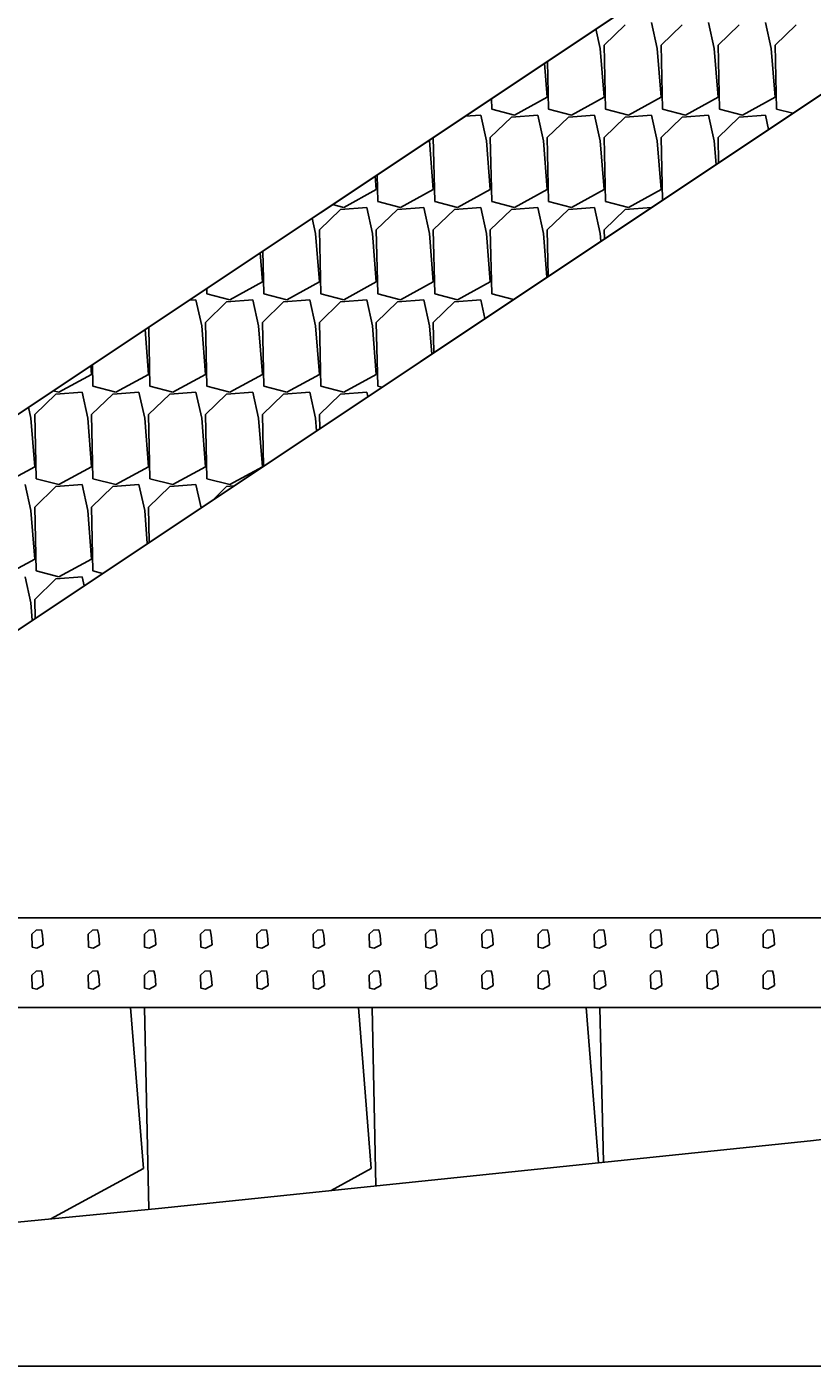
# Model space of a CAD drawing. Extents: x -26 to 4903, y -1010 to 9587.
# Drawn here: x 88.68 to 97.44, y 9500 to 9514.93 of the extents above; entities that cross this region are included whole.
import ezdxf

# ---------------------------------------------------------------- set-up
doc = ezdxf.new("R2010")
doc.units = 0
for name, color, linetype in [('Default', 7, 'Continuous'), ('Exist Cross Section Cell', 7, 'Continuous'), ('Exist XS Ground Line', 7, 'Continuous'), ('Prop CMT Slope Grass', 7, 'Continuous'), ('Prop XS Class II Rip Rap Ditch Liner', 7, 'Continuous'), ('Prop XS Earthwork Shape', 7, 'Continuous')]:
    doc.layers.add(name, color=color, linetype=linetype)

msp = doc.modelspace()

# ---------------------------------------------------------------- linework, layer by layer
at = {"layer": 'Default'}
msp.add_line((106.5, 9522.556), (74.754, 9501.392), dxfattribs=at)
at = {"layer": 'Exist Cross Section Cell'}
msp.add_line((0, 9500), (150, 9500), dxfattribs=at)
at = {"layer": 'Exist XS Ground Line'}
for p, q in [((97.419, 9502.514), (100.088, 9502.813)), ((90.153, 9501.76), (97.419, 9502.514)), ((87.42, 9501.492), (90.153, 9501.76))]:
    msp.add_line(p, q, dxfattribs=at)
at = {"layer": 'Prop CMT Slope Grass'}
for p, q in [((110.001, 9522.486), (83.772, 9505)), ((83.772, 9505), (109.486, 9505))]:
    msp.add_line(p, q, dxfattribs=at)
at = {"layer": 'Prop XS Class II Rip Rap Ditch Liner'}
for p, q in [((74.754, 9501.392), (106.5, 9522.556)), ((95.712, 9514.688), (95.649, 9514.978)), ((96.347, 9514.688), (96.284, 9514.978)), ((96.982, 9514.688), (96.919, 9514.978)), ((95.077, 9514.688), (95.029, 9514.909)), ((95.356, 9514.955), (95.12, 9514.726)), ((95.991, 9514.955), (95.755, 9514.726)), ((96.626, 9514.955), (96.39, 9514.726)), ((97.261, 9514.955), (97.025, 9514.726)), ((95.12, 9514.146), (95.077, 9514.688)), ((95.12, 9514.726), (95.135, 9514.013)), ((95.755, 9514.146), (95.712, 9514.688)), ((95.755, 9514.726), (95.77, 9514.013)), ((96.39, 9514.146), (96.347, 9514.688)), ((96.39, 9514.726), (96.405, 9514.013)), ((97.025, 9514.146), (96.982, 9514.688)), ((97.025, 9514.726), (97.04, 9514.013)), ((94.489, 9514.549), (94.5, 9514.013)), ((94.485, 9514.146), (94.455, 9514.526)), ((93.863, 9514.131), (93.866, 9514.013)), ((94.121, 9513.948), (94.485, 9514.146)), ((94.756, 9513.948), (95.12, 9514.146)), ((95.391, 9513.948), (95.755, 9514.146)), ((96.026, 9513.948), (96.39, 9514.146)), ((96.661, 9513.948), (97.025, 9514.146)), ((93.744, 9513.948), (93.568, 9513.934)), ((93.808, 9513.659), (93.744, 9513.948)), ((93.866, 9514.013), (94.121, 9513.948)), ((94.379, 9513.948), (94.086, 9513.925)), ((94.442, 9513.659), (94.379, 9513.948)), ((94.5, 9514.013), (94.756, 9513.948)), ((95.014, 9513.948), (94.721, 9513.925)), ((95.077, 9513.659), (95.014, 9513.948)), ((95.135, 9514.013), (95.391, 9513.948)), ((95.649, 9513.948), (95.356, 9513.925)), ((95.712, 9513.659), (95.649, 9513.948)), ((95.77, 9514.013), (96.026, 9513.948)), ((96.284, 9513.948), (95.991, 9513.925)), ((96.347, 9513.659), (96.284, 9513.948)), ((96.405, 9514.013), (96.661, 9513.948)), ((96.919, 9513.948), (96.626, 9513.925)), ((96.954, 9513.788), (96.919, 9513.948)), ((97.04, 9514.013), (97.222, 9513.967)), ((94.086, 9513.925), (93.85, 9513.697)), ((94.721, 9513.925), (94.485, 9513.697)), ((95.356, 9513.925), (95.12, 9513.697)), ((95.991, 9513.925), (95.755, 9513.697)), ((96.626, 9513.925), (96.39, 9513.697)), ((93.173, 9513.659), (93.17, 9513.669)), ((93.215, 9513.117), (93.173, 9513.659)), ((93.224, 9513.706), (93.215, 9513.697)), ((93.215, 9513.697), (93.231, 9512.983)), ((93.85, 9513.117), (93.808, 9513.659)), ((93.85, 9513.697), (93.866, 9512.983)), ((94.485, 9513.117), (94.442, 9513.659)), ((94.485, 9513.697), (94.5, 9512.983)), ((95.12, 9513.117), (95.077, 9513.659)), ((95.12, 9513.697), (95.135, 9512.983)), ((95.755, 9513.117), (95.712, 9513.659)), ((95.755, 9513.697), (95.77, 9512.999)), ((96.368, 9513.397), (96.347, 9513.659)), ((96.39, 9513.697), (96.396, 9513.416)), ((92.58, 9513.117), (92.568, 9513.268)), ((92.589, 9513.282), (92.596, 9512.983)), ((92.217, 9512.919), (92.58, 9513.117)), ((92.851, 9512.919), (93.215, 9513.117)), ((93.486, 9512.919), (93.85, 9513.117)), ((94.121, 9512.919), (94.485, 9513.117)), ((94.756, 9512.919), (95.12, 9513.117)), ((95.391, 9512.919), (95.755, 9513.117)), ((92.181, 9512.896), (91.945, 9512.667)), ((92.091, 9512.95), (92.217, 9512.919)), ((92.474, 9512.919), (92.181, 9512.896)), ((92.538, 9512.629), (92.474, 9512.919)), ((92.816, 9512.896), (92.58, 9512.667)), ((92.596, 9512.983), (92.851, 9512.919)), ((93.109, 9512.919), (92.816, 9512.896)), ((93.173, 9512.629), (93.109, 9512.919)), ((93.451, 9512.896), (93.215, 9512.667)), ((93.231, 9512.983), (93.486, 9512.919)), ((93.744, 9512.919), (93.451, 9512.896)), ((93.808, 9512.629), (93.744, 9512.919)), ((94.086, 9512.896), (93.85, 9512.667)), ((93.866, 9512.983), (94.121, 9512.919)), ((94.379, 9512.919), (94.086, 9512.896)), ((94.442, 9512.629), (94.379, 9512.919)), ((94.721, 9512.896), (94.485, 9512.667)), ((94.5, 9512.983), (94.756, 9512.919)), ((95.014, 9512.919), (94.721, 9512.896)), ((95.077, 9512.629), (95.014, 9512.919)), ((95.356, 9512.896), (95.12, 9512.667)), ((95.135, 9512.983), (95.391, 9512.919)), ((95.649, 9512.919), (95.356, 9512.896)), ((95.649, 9512.918), (95.649, 9512.919)), ((91.903, 9512.629), (91.865, 9512.8)), ((91.945, 9512.087), (91.903, 9512.629)), ((91.945, 9512.667), (91.961, 9511.954)), ((92.58, 9512.087), (92.538, 9512.629)), ((92.58, 9512.667), (92.596, 9511.954)), ((93.215, 9512.087), (93.173, 9512.629)), ((93.215, 9512.667), (93.231, 9511.954)), ((93.85, 9512.087), (93.808, 9512.629)), ((93.85, 9512.667), (93.866, 9511.954)), ((94.481, 9512.14), (94.442, 9512.629)), ((94.485, 9512.667), (94.496, 9512.15)), ((95.084, 9512.542), (95.077, 9512.629)), ((95.12, 9512.667), (95.122, 9512.567)), ((91.31, 9512.087), (91.285, 9512.413)), ((91.315, 9512.433), (91.326, 9511.954)), ((90.69, 9512.016), (90.691, 9511.954)), ((90.947, 9511.889), (91.31, 9512.087)), ((91.582, 9511.889), (91.945, 9512.087)), ((92.217, 9511.889), (92.58, 9512.087)), ((92.851, 9511.889), (93.215, 9512.087)), ((93.486, 9511.889), (93.85, 9512.087)), ((90.569, 9511.889), (90.49, 9511.883)), ((90.633, 9511.599), (90.569, 9511.889)), ((90.911, 9511.866), (90.675, 9511.637)), ((90.691, 9511.954), (90.947, 9511.889)), ((91.204, 9511.889), (90.911, 9511.866)), ((91.268, 9511.599), (91.204, 9511.889)), ((91.546, 9511.866), (91.31, 9511.637)), ((91.326, 9511.954), (91.582, 9511.889)), ((91.839, 9511.889), (91.546, 9511.866)), ((91.903, 9511.599), (91.839, 9511.889)), ((92.181, 9511.866), (91.945, 9511.637)), ((91.961, 9511.954), (92.217, 9511.889)), ((92.474, 9511.889), (92.181, 9511.866)), ((92.538, 9511.599), (92.474, 9511.889)), ((92.816, 9511.866), (92.58, 9511.637)), ((92.596, 9511.954), (92.851, 9511.889)), ((93.109, 9511.889), (92.816, 9511.866)), ((93.173, 9511.599), (93.109, 9511.889)), ((93.451, 9511.866), (93.215, 9511.637)), ((93.231, 9511.954), (93.486, 9511.889)), ((93.744, 9511.889), (93.451, 9511.866)), ((93.79, 9511.679), (93.744, 9511.889)), ((93.866, 9511.954), (94.11, 9511.892)), ((90.041, 9511.057), (90.001, 9511.557)), ((90.042, 9511.584), (90.056, 9510.924)), ((90.675, 9511.057), (90.633, 9511.599)), ((90.675, 9511.637), (90.691, 9510.924)), ((91.31, 9511.057), (91.268, 9511.599)), ((91.31, 9511.637), (91.326, 9510.924)), ((91.945, 9511.057), (91.903, 9511.599)), ((91.945, 9511.637), (91.961, 9510.924)), ((92.58, 9511.057), (92.538, 9511.599)), ((92.58, 9511.637), (92.596, 9510.924)), ((93.197, 9511.284), (93.173, 9511.599)), ((93.215, 9511.637), (93.222, 9511.301)), ((89.406, 9511.057), (89.398, 9511.155)), ((89.416, 9511.166), (89.421, 9510.924)), ((89.042, 9510.859), (89.406, 9511.057)), ((89.677, 9510.859), (90.041, 9511.057)), ((90.312, 9510.859), (90.675, 9511.057)), ((90.947, 9510.859), (91.31, 9511.057)), ((91.582, 9510.859), (91.945, 9511.057)), ((92.217, 9510.859), (92.58, 9511.057)), ((89.007, 9510.836), (88.771, 9510.608)), ((88.979, 9510.875), (89.042, 9510.859)), ((89.299, 9510.859), (89.007, 9510.836)), ((89.363, 9510.57), (89.299, 9510.859)), ((89.642, 9510.836), (89.406, 9510.608)), ((89.421, 9510.924), (89.677, 9510.859)), ((89.934, 9510.859), (89.642, 9510.836)), ((89.998, 9510.57), (89.934, 9510.859)), ((90.276, 9510.836), (90.041, 9510.608)), ((90.056, 9510.924), (90.312, 9510.859)), ((90.569, 9510.859), (90.276, 9510.836)), ((90.633, 9510.57), (90.569, 9510.859)), ((90.911, 9510.836), (90.675, 9510.608)), ((90.691, 9510.924), (90.947, 9510.859)), ((91.204, 9510.859), (90.911, 9510.836)), ((91.268, 9510.57), (91.204, 9510.859)), ((91.546, 9510.836), (91.31, 9510.608)), ((91.326, 9510.924), (91.582, 9510.859)), ((91.839, 9510.859), (91.546, 9510.836)), ((91.903, 9510.57), (91.839, 9510.859)), ((92.181, 9510.836), (91.945, 9510.608)), ((91.961, 9510.924), (92.217, 9510.859)), ((92.474, 9510.859), (92.181, 9510.836)), ((92.485, 9510.809), (92.474, 9510.859)), ((92.596, 9510.924), (92.641, 9510.913)), ((88.728, 9510.57), (88.702, 9510.69)), ((88.771, 9510.028), (88.728, 9510.57)), ((88.771, 9510.608), (88.786, 9509.894)), ((89.406, 9510.028), (89.363, 9510.57)), ((89.406, 9510.608), (89.421, 9509.894)), ((90.041, 9510.028), (89.998, 9510.57)), ((90.041, 9510.608), (90.056, 9509.894)), ((90.675, 9510.028), (90.633, 9510.57)), ((90.675, 9510.608), (90.691, 9509.894)), ((91.31, 9510.028), (91.268, 9510.57)), ((91.31, 9510.608), (91.323, 9510.034)), ((91.914, 9510.428), (91.903, 9510.57)), ((91.945, 9510.608), (91.949, 9510.451)), ((88.407, 9509.83), (88.771, 9510.028)), ((89.042, 9509.83), (89.406, 9510.028)), ((89.677, 9509.83), (90.041, 9510.028)), ((90.312, 9509.83), (90.675, 9510.028)), ((90.947, 9509.83), (91.31, 9510.028)), ((88.728, 9509.54), (88.665, 9509.83)), ((89.007, 9509.807), (88.771, 9509.578)), ((88.786, 9509.894), (89.042, 9509.83)), ((89.299, 9509.83), (89.007, 9509.807)), ((89.363, 9509.54), (89.299, 9509.83)), ((89.642, 9509.807), (89.406, 9509.578)), ((89.421, 9509.894), (89.677, 9509.83)), ((89.934, 9509.83), (89.642, 9509.807)), ((89.998, 9509.54), (89.934, 9509.83)), ((90.276, 9509.807), (90.041, 9509.578)), ((90.056, 9509.894), (90.312, 9509.83)), ((90.569, 9509.83), (90.276, 9509.807)), ((90.626, 9509.57), (90.569, 9509.83)), ((90.691, 9509.894), (90.947, 9509.83)), ((90.911, 9509.807), (90.756, 9509.656)), ((90.991, 9509.813), (90.911, 9509.807)), ((88.771, 9508.998), (88.728, 9509.54)), ((88.771, 9509.578), (88.786, 9508.865)), ((89.406, 9508.998), (89.363, 9509.54)), ((89.406, 9509.578), (89.421, 9508.865)), ((90.027, 9509.17), (89.998, 9509.54)), ((90.041, 9509.578), (90.049, 9509.185)), ((88.407, 9508.8), (88.771, 9508.998)), ((88.786, 9508.865), (89.042, 9508.8)), ((89.042, 9508.8), (89.406, 9508.998)), ((89.421, 9508.865), (89.528, 9508.838)), ((88.728, 9508.511), (88.665, 9508.8)), ((89.007, 9508.777), (88.771, 9508.549)), ((89.299, 9508.8), (89.007, 9508.777)), ((89.321, 9508.7), (89.299, 9508.8)), ((88.743, 9508.315), (88.728, 9508.511)), ((88.771, 9508.549), (88.775, 9508.336)), ((109.486, 9505), (83.772, 9505)), ((88.788, 9504.861), (88.74, 9504.815)), ((88.846, 9504.865), (88.788, 9504.861)), ((88.859, 9504.807), (88.846, 9504.865)), ((89.415, 9504.861), (89.367, 9504.815)), ((89.473, 9504.865), (89.415, 9504.861)), ((89.486, 9504.807), (89.473, 9504.865)), ((90.042, 9504.861), (89.994, 9504.815)), ((90.1, 9504.865), (90.042, 9504.861)), ((90.113, 9504.807), (90.1, 9504.865)), ((90.669, 9504.861), (90.621, 9504.815)), ((90.727, 9504.865), (90.669, 9504.861)), ((90.74, 9504.807), (90.727, 9504.865)), ((91.296, 9504.861), (91.248, 9504.815)), ((91.354, 9504.865), (91.296, 9504.861)), ((91.367, 9504.807), (91.354, 9504.865)), ((91.923, 9504.861), (91.875, 9504.815)), ((91.981, 9504.865), (91.923, 9504.861)), ((91.994, 9504.807), (91.981, 9504.865)), ((92.55, 9504.861), (92.502, 9504.815)), ((92.608, 9504.865), (92.55, 9504.861)), ((92.621, 9504.807), (92.608, 9504.865)), ((93.177, 9504.861), (93.129, 9504.815)), ((93.235, 9504.865), (93.177, 9504.861)), ((93.248, 9504.807), (93.235, 9504.865)), ((93.804, 9504.861), (93.756, 9504.815)), ((93.862, 9504.865), (93.804, 9504.861)), ((93.875, 9504.807), (93.862, 9504.865)), ((94.43, 9504.861), (94.383, 9504.815)), ((94.489, 9504.865), (94.43, 9504.861)), ((94.502, 9504.807), (94.489, 9504.865)), ((95.057, 9504.861), (95.01, 9504.815)), ((95.116, 9504.865), (95.057, 9504.861)), ((95.129, 9504.807), (95.116, 9504.865)), ((95.684, 9504.861), (95.637, 9504.815)), ((95.743, 9504.865), (95.684, 9504.861)), ((95.756, 9504.807), (95.743, 9504.865)), ((96.311, 9504.861), (96.264, 9504.815)), ((96.37, 9504.865), (96.311, 9504.861)), ((96.383, 9504.807), (96.37, 9504.865)), ((96.938, 9504.861), (96.891, 9504.815)), ((96.997, 9504.865), (96.938, 9504.861)), ((97.01, 9504.807), (96.997, 9504.865)), ((88.74, 9504.815), (88.743, 9504.672)), ((88.795, 9504.659), (88.867, 9504.699)), ((88.867, 9504.699), (88.859, 9504.807)), ((89.367, 9504.815), (89.37, 9504.672)), ((89.422, 9504.659), (89.494, 9504.699)), ((89.494, 9504.699), (89.486, 9504.807)), ((89.994, 9504.815), (89.997, 9504.672)), ((90.049, 9504.659), (90.121, 9504.699)), ((90.121, 9504.699), (90.113, 9504.807)), ((90.621, 9504.815), (90.624, 9504.672)), ((90.676, 9504.659), (90.748, 9504.699)), ((90.748, 9504.699), (90.74, 9504.807)), ((91.248, 9504.815), (91.251, 9504.672)), ((91.303, 9504.659), (91.375, 9504.699)), ((91.375, 9504.699), (91.367, 9504.807)), ((91.875, 9504.815), (91.878, 9504.672)), ((91.93, 9504.659), (92.002, 9504.699)), ((92.002, 9504.699), (91.994, 9504.807)), ((92.502, 9504.815), (92.505, 9504.672)), ((92.557, 9504.659), (92.629, 9504.699)), ((92.629, 9504.699), (92.621, 9504.807)), ((93.129, 9504.815), (93.132, 9504.672)), ((93.184, 9504.659), (93.256, 9504.699)), ((93.256, 9504.699), (93.248, 9504.807)), ((93.756, 9504.815), (93.759, 9504.672)), ((93.811, 9504.659), (93.883, 9504.699)), ((93.883, 9504.699), (93.875, 9504.807)), ((94.383, 9504.815), (94.386, 9504.672)), ((94.438, 9504.659), (94.51, 9504.699)), ((94.51, 9504.699), (94.502, 9504.807)), ((95.01, 9504.815), (95.013, 9504.672)), ((95.065, 9504.659), (95.137, 9504.699)), ((95.137, 9504.699), (95.129, 9504.807)), ((95.637, 9504.815), (95.64, 9504.672)), ((95.692, 9504.659), (95.764, 9504.699)), ((95.764, 9504.699), (95.756, 9504.807)), ((96.264, 9504.815), (96.267, 9504.672)), ((96.319, 9504.659), (96.391, 9504.699)), ((96.391, 9504.699), (96.383, 9504.807)), ((96.891, 9504.815), (96.894, 9504.672)), ((96.946, 9504.659), (97.018, 9504.699)), ((97.018, 9504.699), (97.01, 9504.807)), ((88.743, 9504.672), (88.795, 9504.659)), ((89.37, 9504.672), (89.422, 9504.659)), ((89.997, 9504.672), (90.049, 9504.659)), ((90.624, 9504.672), (90.676, 9504.659)), ((91.251, 9504.672), (91.303, 9504.659)), ((91.878, 9504.672), (91.93, 9504.659)), ((92.505, 9504.672), (92.557, 9504.659)), ((93.132, 9504.672), (93.184, 9504.659)), ((93.759, 9504.672), (93.811, 9504.659)), ((94.386, 9504.672), (94.438, 9504.659)), ((95.013, 9504.672), (95.065, 9504.659)), ((95.64, 9504.672), (95.692, 9504.659)), ((96.267, 9504.672), (96.319, 9504.659)), ((96.894, 9504.672), (96.946, 9504.659)), ((88.788, 9504.405), (88.74, 9504.359)), ((88.846, 9504.409), (88.788, 9504.405)), ((88.859, 9504.351), (88.846, 9504.409)), ((89.415, 9504.405), (89.367, 9504.359)), ((89.473, 9504.409), (89.415, 9504.405)), ((89.486, 9504.351), (89.473, 9504.409)), ((90.042, 9504.405), (89.994, 9504.359)), ((90.1, 9504.409), (90.042, 9504.405)), ((90.113, 9504.351), (90.1, 9504.409)), ((90.669, 9504.405), (90.621, 9504.359)), ((90.727, 9504.409), (90.669, 9504.405)), ((90.74, 9504.351), (90.727, 9504.409)), ((91.296, 9504.405), (91.248, 9504.359)), ((91.354, 9504.409), (91.296, 9504.405)), ((91.367, 9504.351), (91.354, 9504.409)), ((91.923, 9504.405), (91.875, 9504.359)), ((91.981, 9504.409), (91.923, 9504.405)), ((91.994, 9504.351), (91.981, 9504.409)), ((92.55, 9504.405), (92.502, 9504.359)), ((92.608, 9504.409), (92.55, 9504.405)), ((92.621, 9504.351), (92.608, 9504.409)), ((93.177, 9504.405), (93.129, 9504.359)), ((93.235, 9504.409), (93.177, 9504.405)), ((93.248, 9504.351), (93.235, 9504.409)), ((93.804, 9504.405), (93.756, 9504.359)), ((93.862, 9504.409), (93.804, 9504.405)), ((93.875, 9504.351), (93.862, 9504.409)), ((94.43, 9504.405), (94.383, 9504.359)), ((94.489, 9504.409), (94.43, 9504.405)), ((94.502, 9504.351), (94.489, 9504.409)), ((95.057, 9504.405), (95.01, 9504.359)), ((95.116, 9504.409), (95.057, 9504.405)), ((95.129, 9504.351), (95.116, 9504.409)), ((95.684, 9504.405), (95.637, 9504.359)), ((95.743, 9504.409), (95.684, 9504.405)), ((95.756, 9504.351), (95.743, 9504.409)), ((96.311, 9504.405), (96.264, 9504.359)), ((96.37, 9504.409), (96.311, 9504.405)), ((96.383, 9504.351), (96.37, 9504.409)), ((96.938, 9504.405), (96.891, 9504.359)), ((96.997, 9504.409), (96.938, 9504.405)), ((97.01, 9504.351), (96.997, 9504.409)), ((88.74, 9504.359), (88.743, 9504.216)), ((88.795, 9504.203), (88.867, 9504.243)), ((88.867, 9504.243), (88.859, 9504.351)), ((89.367, 9504.359), (89.37, 9504.216)), ((89.422, 9504.203), (89.494, 9504.243)), ((89.494, 9504.243), (89.486, 9504.351)), ((89.994, 9504.359), (89.997, 9504.216)), ((90.049, 9504.203), (90.121, 9504.243)), ((90.121, 9504.243), (90.113, 9504.351)), ((90.621, 9504.359), (90.624, 9504.216)), ((90.676, 9504.203), (90.748, 9504.243)), ((90.748, 9504.243), (90.74, 9504.351)), ((91.248, 9504.359), (91.251, 9504.216)), ((91.303, 9504.203), (91.375, 9504.243)), ((91.375, 9504.243), (91.367, 9504.351)), ((91.875, 9504.359), (91.878, 9504.216)), ((91.93, 9504.203), (92.002, 9504.243)), ((92.002, 9504.243), (91.994, 9504.351)), ((92.502, 9504.359), (92.505, 9504.216)), ((92.557, 9504.203), (92.629, 9504.243)), ((92.629, 9504.243), (92.621, 9504.351)), ((93.129, 9504.359), (93.132, 9504.216)), ((93.184, 9504.203), (93.256, 9504.243)), ((93.256, 9504.243), (93.248, 9504.351)), ((93.756, 9504.359), (93.759, 9504.216)), ((93.811, 9504.203), (93.883, 9504.243)), ((93.883, 9504.243), (93.875, 9504.351)), ((94.383, 9504.359), (94.386, 9504.216)), ((94.438, 9504.203), (94.51, 9504.243)), ((94.51, 9504.243), (94.502, 9504.351)), ((95.01, 9504.359), (95.013, 9504.216)), ((95.065, 9504.203), (95.137, 9504.243)), ((95.137, 9504.243), (95.129, 9504.351)), ((95.637, 9504.359), (95.64, 9504.216)), ((95.692, 9504.203), (95.764, 9504.243)), ((95.764, 9504.243), (95.756, 9504.351)), ((96.264, 9504.359), (96.267, 9504.216)), ((96.319, 9504.203), (96.391, 9504.243)), ((96.391, 9504.243), (96.383, 9504.351)), ((96.891, 9504.359), (96.894, 9504.216)), ((96.946, 9504.203), (97.018, 9504.243)), ((97.018, 9504.243), (97.01, 9504.351)), ((88.743, 9504.216), (88.795, 9504.203)), ((89.37, 9504.216), (89.422, 9504.203)), ((89.997, 9504.216), (90.049, 9504.203)), ((90.624, 9504.216), (90.676, 9504.203)), ((91.251, 9504.216), (91.303, 9504.203)), ((91.878, 9504.216), (91.93, 9504.203)), ((92.505, 9504.216), (92.557, 9504.203)), ((93.132, 9504.216), (93.184, 9504.203)), ((93.759, 9504.216), (93.811, 9504.203)), ((94.386, 9504.216), (94.438, 9504.203)), ((95.013, 9504.216), (95.065, 9504.203)), ((95.64, 9504.216), (95.692, 9504.203)), ((96.267, 9504.216), (96.319, 9504.203)), ((96.894, 9504.216), (96.946, 9504.203)), ((105.795, 9504), (78.666, 9504)), ((89.983, 9502.203), (89.841, 9504)), ((89.994, 9504), (90.042, 9501.749)), ((92.522, 9502.203), (92.381, 9504)), ((92.534, 9504), (92.576, 9502.012)), ((95.057, 9502.269), (94.921, 9504)), ((95.073, 9504), (95.111, 9502.275)), ((88.952, 9501.642), (89.983, 9502.203)), ((92.075, 9501.96), (92.522, 9502.203))]:
    msp.add_line(p, q, dxfattribs=at)
at = {"layer": 'Prop XS Earthwork Shape'}
msp.add_lwpolyline([(123.257, 9522.221), (110.001, 9522.486), (83.772, 9505), (109.486, 9505), (112.816, 9506.788), (113.357, 9507.082), (113.662, 9507.357), (119.937, 9513.066), (120.465, 9513.375), (127.75, 9517.848)], dxfattribs=at)

doc.saveas('drawing.dxf')
